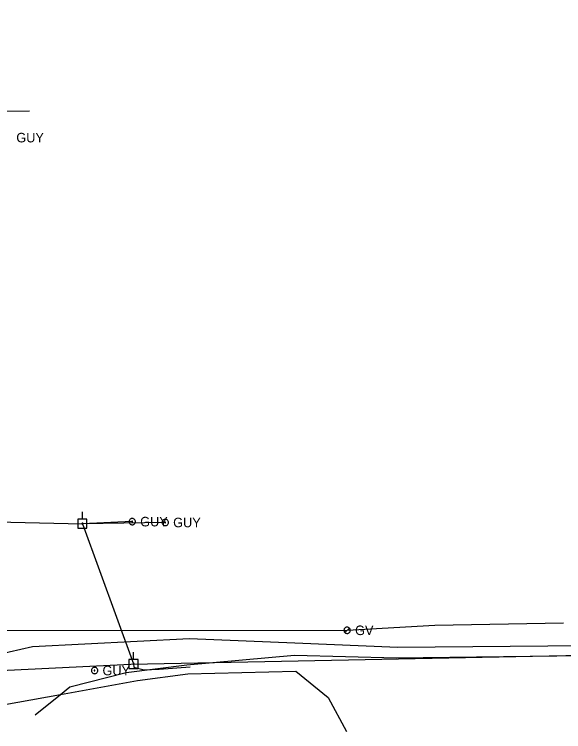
# Model space of a CAD drawing. Extents: x 600849 to 606371, y 330010 to 403088.
# Drawn here: x 601924.2 to 602146.4, y 398185.6 to 398475.8 of the extents above; entities that cross this region are included whole.
import ezdxf

# ---------------------------------------------------------------- set-up
doc = ezdxf.new("R2010")
doc.units = 0
for name, color, linetype in [('E_UTL_E_UG', 7, 'Continuous'), ('E_UTL_EGuyWire', 7, 'Continuous'), ('E_UTL_EPowerPole', 7, 'Continuous'), ('E_UTL_FO_UG', 7, 'Continuous'), ('E_UTL_G', 7, 'Continuous'), ('E_UTL_G_UG', 7, 'Continuous'), ('E_UTL_Overhead', 7, 'Continuous'), ('E_UTL_TV_UG', 7, 'Continuous')]:
    doc.layers.add(name, color=color, linetype=linetype)

msp = doc.modelspace()

# ---------------------------------------------------------------- linework, layer by layer
at = {"layer": 'E_UTL_E_UG'}
msp.add_lwpolyline([(601972.43, 398213), (601972.51, 398211.78), (601976.73, 398210.65), (601982.72, 398210.84), (601995.28, 398211.89)], dxfattribs=at)
at = {"layer": 'E_UTL_EGuyWire'}
for p in [(601971.89, 398270.58), (601985.22, 398270.23)]:
    msp.add_line(p, (601951.76, 398269.75), dxfattribs=at)
for points in [[(601973.17, 398270.58), (601973.15, 398270.82), (601973.08, 398271.05), (601972.97, 398271.27), (601972.82, 398271.46), (601972.63, 398271.62), (601972.42, 398271.74), (601972.19, 398271.82), (601971.95, 398271.86), (601971.7, 398271.85), (601971.47, 398271.79), (601971.25, 398271.69), (601971.05, 398271.55), (601970.88, 398271.37), (601970.75, 398271.17), (601970.66, 398270.94), (601970.61, 398270.7), (601970.61, 398270.46), (601970.66, 398270.22), (601970.75, 398269.99), (601970.88, 398269.78), (601971.05, 398269.61), (601971.25, 398269.47), (601971.47, 398269.36), (601971.7, 398269.31), (601971.95, 398269.3), (601972.19, 398269.33), (601972.42, 398269.41), (601972.63, 398269.53), (601972.82, 398269.69), (601972.97, 398269.88), (601973.08, 398270.1), (601973.15, 398270.33), (601973.17, 398270.58)], [(601986.5, 398270.23), (601986.48, 398270.47), (601986.41, 398270.71), (601986.3, 398270.92), (601986.15, 398271.11), (601985.96, 398271.27), (601985.75, 398271.4), (601985.52, 398271.48), (601985.28, 398271.51), (601985.04, 398271.5), (601984.8, 398271.44), (601984.58, 398271.34), (601984.38, 398271.2), (601984.21, 398271.02), (601984.08, 398270.82), (601983.99, 398270.59), (601983.94, 398270.35), (601983.94, 398270.11), (601983.99, 398269.87), (601984.08, 398269.64), (601984.21, 398269.44), (601984.38, 398269.26), (601984.58, 398269.12), (601984.8, 398269.02), (601985.04, 398268.96), (601985.28, 398268.95), (601985.52, 398268.98), (601985.75, 398269.06), (601985.96, 398269.18), (601986.15, 398269.34), (601986.3, 398269.53), (601986.41, 398269.75), (601986.48, 398269.99), (601986.5, 398270.23)], [(601972.05, 398270.58), (601972.04, 398270.61), (601972.04, 398270.64), (601972.02, 398270.66), (601972, 398270.69), (601971.98, 398270.71), (601971.95, 398270.72), (601971.92, 398270.73), (601971.89, 398270.74), (601971.86, 398270.74), (601971.83, 398270.73), (601971.81, 398270.72), (601971.78, 398270.7), (601971.76, 398270.68), (601971.74, 398270.65), (601971.73, 398270.62), (601971.73, 398270.59), (601971.73, 398270.56), (601971.73, 398270.53), (601971.74, 398270.5), (601971.76, 398270.48), (601971.78, 398270.46), (601971.81, 398270.44), (601971.83, 398270.43), (601971.86, 398270.42), (601971.89, 398270.42), (601971.92, 398270.42), (601971.95, 398270.43), (601971.98, 398270.45), (601972, 398270.47), (601972.02, 398270.49), (601972.04, 398270.52), (601972.04, 398270.55), (601972.05, 398270.58)], [(601985.38, 398270.23), (601985.38, 398270.26), (601985.37, 398270.29), (601985.35, 398270.32), (601985.34, 398270.34), (601985.31, 398270.36), (601985.29, 398270.37), (601985.26, 398270.38), (601985.23, 398270.39), (601985.2, 398270.39), (601985.17, 398270.38), (601985.14, 398270.37), (601985.11, 398270.35), (601985.09, 398270.33), (601985.08, 398270.3), (601985.07, 398270.27), (601985.06, 398270.24), (601985.06, 398270.21), (601985.07, 398270.18), (601985.08, 398270.15), (601985.09, 398270.13), (601985.11, 398270.11), (601985.14, 398270.09), (601985.17, 398270.08), (601985.2, 398270.07), (601985.23, 398270.07), (601985.26, 398270.07), (601985.29, 398270.08), (601985.31, 398270.1), (601985.34, 398270.12), (601985.35, 398270.14), (601985.37, 398270.17), (601985.38, 398270.2), (601985.38, 398270.23)], [(601957.93, 398210.36), (601957.91, 398210.6), (601957.84, 398210.84), (601957.72, 398211.05), (601957.57, 398211.24), (601957.39, 398211.4), (601957.18, 398211.53), (601956.95, 398211.61), (601956.71, 398211.64), (601956.46, 398211.63), (601956.23, 398211.57), (601956, 398211.47), (601955.8, 398211.33), (601955.64, 398211.15), (601955.5, 398210.95), (601955.41, 398210.72), (601955.37, 398210.48), (601955.37, 398210.24), (601955.41, 398210), (601955.5, 398209.77), (601955.64, 398209.57), (601955.8, 398209.39), (601956, 398209.25), (601956.23, 398209.15), (601956.46, 398209.09), (601956.71, 398209.08), (601956.95, 398209.11), (601957.18, 398209.19), (601957.39, 398209.31), (601957.57, 398209.47), (601957.72, 398209.66), (601957.84, 398209.88), (601957.91, 398210.12), (601957.93, 398210.36)], [(601956.81, 398210.36), (601956.8, 398210.39), (601956.79, 398210.42), (601956.78, 398210.45), (601956.76, 398210.47), (601956.74, 398210.49), (601956.71, 398210.5), (601956.68, 398210.51), (601956.65, 398210.52), (601956.62, 398210.52), (601956.59, 398210.51), (601956.56, 398210.5), (601956.54, 398210.48), (601956.52, 398210.46), (601956.5, 398210.43), (601956.49, 398210.4), (601956.49, 398210.37), (601956.49, 398210.34), (601956.49, 398210.31), (601956.5, 398210.29), (601956.52, 398210.26), (601956.54, 398210.24), (601956.56, 398210.22), (601956.59, 398210.21), (601956.62, 398210.2), (601956.65, 398210.2), (601956.68, 398210.2), (601956.71, 398210.21), (601956.74, 398210.23), (601956.76, 398210.25), (601956.78, 398210.27), (601956.79, 398210.3), (601956.8, 398210.33), (601956.81, 398210.36)]]:
    msp.add_lwpolyline(points, dxfattribs=at)
at = {"layer": 'E_UTL_EPowerPole'}
for points in [[(601951.73, 398271.59), (601951.73, 398274.5)], [(601953.57, 398271.59), (601949.88, 398271.59)], [(601949.88, 398271.59), (601949.88, 398267.9)], [(601953.57, 398267.9), (601953.57, 398271.59)], [(601952, 398269.75), (601951.99, 398269.79), (601951.98, 398269.84), (601951.96, 398269.88), (601951.93, 398269.91), (601951.9, 398269.94), (601951.86, 398269.96), (601951.82, 398269.98), (601951.77, 398269.99), (601951.73, 398269.98), (601951.68, 398269.97), (601951.64, 398269.95), (601951.6, 398269.93), (601951.57, 398269.89), (601951.55, 398269.86), (601951.53, 398269.81), (601951.52, 398269.77), (601951.52, 398269.72), (601951.53, 398269.68), (601951.55, 398269.64), (601951.57, 398269.6), (601951.6, 398269.57), (601951.64, 398269.54), (601951.68, 398269.52), (601951.73, 398269.51), (601951.77, 398269.51), (601951.82, 398269.52), (601951.86, 398269.53), (601951.9, 398269.55), (601951.93, 398269.58), (601951.96, 398269.62), (601951.98, 398269.66), (601951.99, 398269.7), (601952, 398269.75)], [(601949.88, 398267.9), (601953.57, 398267.9)], [(601972.4, 398214.85), (601972.4, 398217.76)], [(601974.24, 398214.85), (601970.55, 398214.85)], [(601970.55, 398214.85), (601970.55, 398211.16)], [(601972.67, 398213), (601972.66, 398213.05), (601972.65, 398213.09), (601972.63, 398213.13), (601972.6, 398213.17), (601972.57, 398213.2), (601972.53, 398213.22), (601972.49, 398213.24), (601972.44, 398213.24), (601972.4, 398213.24), (601972.35, 398213.23), (601972.31, 398213.21), (601972.27, 398213.18), (601972.24, 398213.15), (601972.22, 398213.11), (601972.2, 398213.07), (601972.19, 398213.03), (601972.19, 398212.98), (601972.2, 398212.94), (601972.22, 398212.9), (601972.24, 398212.86), (601972.27, 398212.82), (601972.31, 398212.8), (601972.35, 398212.78), (601972.4, 398212.77), (601972.44, 398212.77), (601972.49, 398212.77), (601972.53, 398212.79), (601972.57, 398212.81), (601972.6, 398212.84), (601972.63, 398212.88), (601972.65, 398212.92), (601972.66, 398212.96), (601972.67, 398213)], [(601974.24, 398211.16), (601974.24, 398214.85)], [(601970.55, 398211.16), (601974.24, 398211.16)]]:
    msp.add_lwpolyline(points, dxfattribs=at)
at = {"layer": 'E_UTL_FO_UG'}
msp.add_lwpolyline([(601861.16, 398186.8), (601902.91, 398193.45), (601942.93, 398200.71), (601974.02, 398206.35), (601994.36, 398208.96), (602038.01, 398210.16), (602051.06, 398199.43), (602058.54, 398185.63)], dxfattribs=at)
at = {"layer": 'E_UTL_G'}
for points in [[(602060.08, 398226.62), (602060.06, 398226.86), (602059.99, 398227.09), (602059.88, 398227.31), (602059.73, 398227.5), (602059.54, 398227.66), (602059.33, 398227.78), (602059.1, 398227.86), (602058.86, 398227.9), (602058.61, 398227.89), (602058.38, 398227.83), (602058.16, 398227.73), (602057.96, 398227.59), (602057.79, 398227.41), (602057.66, 398227.2), (602057.57, 398226.98), (602057.52, 398226.74), (602057.52, 398226.49), (602057.57, 398226.25), (602057.66, 398226.03), (602057.79, 398225.82), (602057.96, 398225.65), (602058.16, 398225.5), (602058.38, 398225.4), (602058.61, 398225.35), (602058.86, 398225.33), (602059.1, 398225.37), (602059.33, 398225.45), (602059.54, 398225.57), (602059.73, 398225.73), (602059.88, 398225.92), (602059.99, 398226.14), (602060.06, 398226.37), (602060.08, 398226.62)], [(602057.89, 398225.71), (602059.7, 398227.52)]]:
    msp.add_lwpolyline(points, dxfattribs=at)
at = {"layer": 'E_UTL_G_UG'}
for points in [[(601848.23, 398435.09), (601849.65, 398435.13), (601857.03, 398435.41), (601894.09, 398436.65), (601930.27, 398436.74)], [(602058.8, 398226.62), (602094.32, 398228.69)], [(602094.32, 398228.69), (602146.33, 398229.58)], [(601855.19, 398226.11), (601912.46, 398226.6), (601912.53, 398226.58), (602058.8, 398226.62)]]:
    msp.add_lwpolyline(points, dxfattribs=at)
at = {"layer": 'E_UTL_Overhead'}
for points in [[(601799.71, 399128), (601802.67, 398978.9), (601805.44, 398837.6), (601808.29, 398687.36), (601814.03, 398508.79), (601815.62, 398465.02), (601815.47, 398454.62), (601818.52, 398272.77), (601842.51, 398204.94), (601846.66, 398206.83), (601971.29, 398212.9), (602201.47, 398217.45), (602455.18, 398214.45), (602672.91, 398212.36), (602889.72, 398211.91), (603174.13, 398213.34), (603438.35, 398217.5), (603564.62, 398219.01), (603722.34, 398221.33)], [(601674.08, 398271.94), (601818.52, 398272.77), (601951.76, 398269.75), (601972.43, 398213)]]:
    msp.add_lwpolyline(points, dxfattribs=at)
at = {"layer": 'E_UTL_TV_UG'}
for points in [[(601846.66, 398206.83), (601856.04, 398208.48), (601917.27, 398216.8), (601931.58, 398220.08), (601995.02, 398223.34), (602037.65, 398221.51), (602079.24, 398219.86), (602155.1, 398220.45), (602201.75, 398219.96), (602262.71, 398218.68), (602302.74, 398218.72), (602410.86, 398217.92), (602454.66, 398215.89), (602483.44, 398221.67), (602523.84, 398220.75), (602608.24, 398219.59), (602659.56, 398218.07), (602684.31, 398217.9), (602710.43, 398215.71), (602791.34, 398212.59), (602861.22, 398214.04), (602886.05, 398214.01), (602889.72, 398211.91)], [(601932.61, 398192.49), (601942.93, 398200.71), (601946.7, 398203.72), (601969.42, 398209.61), (601993.98, 398212.71), (602037.52, 398216.55), (602078.74, 398215.52), (602154.35, 398216.43)]]:
    msp.add_lwpolyline(points, dxfattribs=at)

# ---------------------------------------------------------------- texts
at = {"layer": 'E_UTL_EGuyWire'}
for p in [(601924.99, 398423.96), (601975.1, 398268.65), (601988.43, 398268.3), (601959.85, 398208.43)]:
    msp.add_text('GUY', height=3.85, dxfattribs=at).set_placement(p)
at = {"layer": 'E_UTL_G'}
msp.add_text('GV', height=3.85, dxfattribs=at).set_placement((602062.01, 398224.69))

doc.saveas('drawing.dxf')
